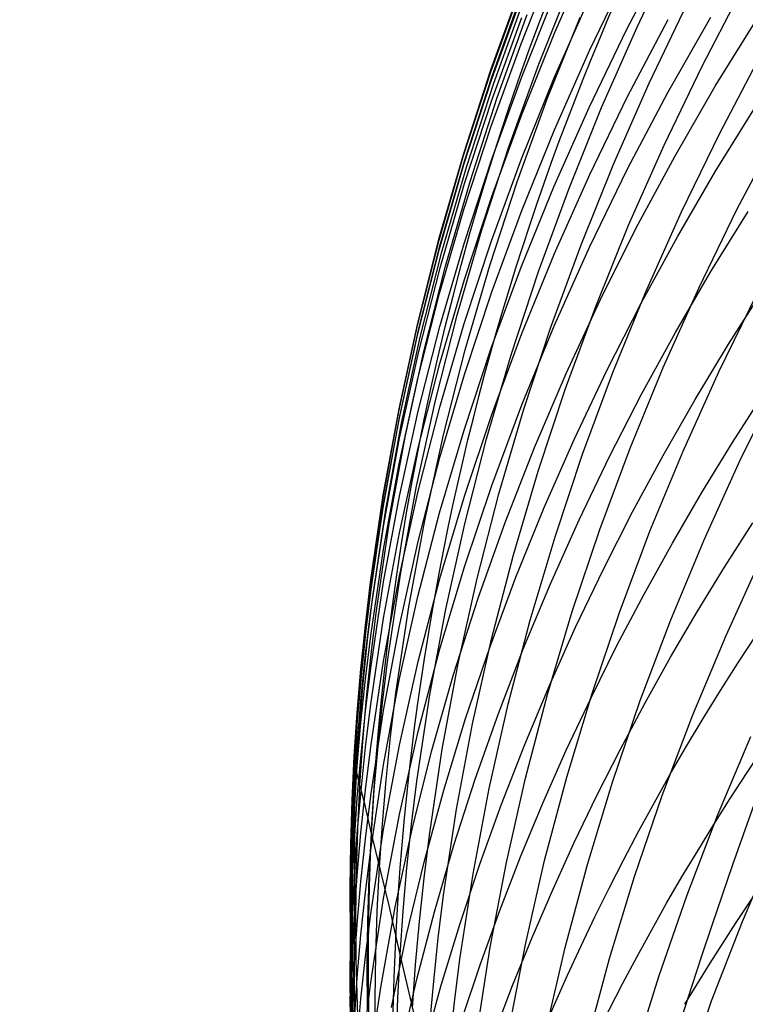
# Model space of a CAD drawing. Extents: x -383 to 1849, y -1185 to -529.
# Tile 592 of 656: x 395.17 to 399.2, y -928.51 to -923.04. Entities that reach past the tile are written whole.
import ezdxf

# ---------------------------------------------------------------- set-up
doc = ezdxf.new("R2010")
doc.units = 0
doc.layers.add('PREDEFINITO', color=7, linetype='CONTINUOUS')

msp = doc.modelspace()

# ---------------------------------------------------------------- linework, layer by layer
at = {"layer": 'PREDEFINITO'}
for p, q in [((398.5971465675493, -923.0832430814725, 560.5097781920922), (398.8081082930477, -922.6418167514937, 560.4600681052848)), ((398.1388254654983, -923.1168329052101, 586.9640521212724), (398.3348993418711, -922.6708296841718, 587.0288335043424)), ((398.5405004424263, -923.0958513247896, 592.691869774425), (398.7642362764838, -922.6677038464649, 592.7813066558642)), ((397.9534759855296, -923.1762656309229, 583.2109193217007), (398.1344636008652, -922.7232503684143, 583.2601089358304)), ((398.3346122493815, -923.2105435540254, 590.756031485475), (398.5448840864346, -922.7736362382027, 590.8381983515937)), ((397.7857702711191, -923.3316053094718, 575.750417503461), (397.9518951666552, -922.8704151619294, 575.7573508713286)), ((397.7860937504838, -923.3202153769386, 577.6091295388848), (397.9521349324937, -922.8597349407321, 577.6270667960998)), ((398.0527852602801, -923.2886805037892, 566.3113100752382), (398.2344071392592, -922.8332840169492, 566.2839291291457)), ((398.9577368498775, -923.300241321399, 556.6425324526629), (399.1826360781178, -922.8676501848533, 556.5789103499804)), ((397.7870570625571, -923.3824513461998, 579.4512148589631), (397.9531797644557, -922.9227429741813, 579.4827939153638)), ((397.7924911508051, -923.3568285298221, 573.9422847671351), (397.9591371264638, -922.8954873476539, 573.9474481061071)), ((397.8020316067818, -923.3945768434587, 572.0479922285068), (397.9686453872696, -922.9331000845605, 572.0454293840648)), ((397.9570076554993, -923.359342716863, 585.0479939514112), (398.1384914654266, -922.9067140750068, 585.1051598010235)), ((398.1378730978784, -923.3655840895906, 588.8258598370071), (398.3338804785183, -922.9209996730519, 588.9000725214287)), ((398.6646801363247, -923.3945854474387, 558.6050648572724), (398.8753879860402, -922.9543326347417, 558.5476267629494)), ((397.7910743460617, -923.4891664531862, 581.2858509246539), (397.9576861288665, -923.0300941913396, 581.327560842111)), ((397.8214842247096, -923.4746820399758, 570.1402287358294), (397.9881162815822, -923.0134561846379, 570.1290612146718)), ((398.0987343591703, -923.482546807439, 564.406284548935), (398.2804934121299, -923.0277598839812, 564.3707506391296)), ((398.5448832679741, -923.4685150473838, 594.5333077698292), (398.7690939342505, -923.0415899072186, 594.631479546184)), ((398.7688099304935, -923.4466692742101, 596.4716166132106), (399.00657699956, -923.0285003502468, 596.5761496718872)), ((399.0312275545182, -923.4118939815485, 598.4304641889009), (399.2683716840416, -923.0281375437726, 598.5340562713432)), ((398.3306922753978, -923.5303379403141, 592.6008129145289), (398.5405004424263, -923.0958513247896, 592.691869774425)), ((398.4004077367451, -923.5306730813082, 560.5605058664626), (398.5971465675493, -923.0832430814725, 560.5097781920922)), ((397.9572939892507, -923.5683294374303, 586.8981847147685), (398.1388254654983, -923.1168329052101, 586.9640521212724)), ((397.787324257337, -923.6343923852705, 583.1608892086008), (397.9534759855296, -923.1762656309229, 583.2109193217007)), ((398.1385740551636, -923.6533503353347, 590.6724617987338), (398.3346122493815, -923.2105435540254, 590.756031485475)), ((399.0556950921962, -923.6730399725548, 554.7423760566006), (399.2813812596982, -923.2420614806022, 554.6713988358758)), ((397.8860082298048, -923.7492072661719, 566.3390986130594), (398.0527852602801, -923.2886805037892, 566.3113100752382)), ((398.7467506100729, -923.7392481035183, 556.7076070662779), (398.9577368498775, -923.300241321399, 556.6425324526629)), ((397.6347831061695, -923.7974763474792, 575.7431456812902), (397.7857702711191, -923.3316053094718, 575.750417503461)), ((397.6351874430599, -923.7853977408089, 577.5907244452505), (397.7860937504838, -923.3202153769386, 577.6091295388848)), ((397.6409919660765, -923.8228394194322, 573.9368531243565), (397.7924911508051, -923.3568285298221, 573.9422847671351)), ((397.7903693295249, -923.8170302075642, 584.989903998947), (397.9570076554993, -923.359342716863, 585.0479939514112)), ((397.9564119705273, -923.8156408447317, 588.7504448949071), (398.1378730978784, -923.3655840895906, 588.8258598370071)), ((397.636070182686, -923.846846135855, 579.4190292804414), (397.7870570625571, -923.3824513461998, 579.4512148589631)), ((397.6505691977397, -923.8607286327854, 572.0504437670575), (397.8020316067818, -923.3945768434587, 572.0479922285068)), ((398.4681926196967, -923.8408224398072, 558.6637056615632), (398.6646801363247, -923.3945854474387, 558.6050648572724)), ((398.8058615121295, -923.8020035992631, 598.3248820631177), (399.0312275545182, -923.4118939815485, 598.4304641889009)), ((397.6700038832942, -923.9405842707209, 570.1514530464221), (397.8214842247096, -923.4746820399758, 570.1402287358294)), ((398.3346051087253, -923.9017247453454, 594.4333919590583), (398.5448832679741, -923.4685150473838, 594.5333077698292)), ((398.5446631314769, -923.8715294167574, 596.3651067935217), (398.7688099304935, -923.4466692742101, 596.4716166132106)), ((397.6396051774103, -923.9529054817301, 581.2434317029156), (397.7910743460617, -923.4891664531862, 581.2858509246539)), ((397.9318182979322, -923.9424546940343, 564.4423968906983), (398.0987343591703, -923.482546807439, 564.406284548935)), ((398.135113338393, -923.9707168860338, 592.5082283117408), (398.3306922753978, -923.5303379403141, 592.6008129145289)), ((398.2181962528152, -923.983650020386, 560.6122014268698), (398.4004077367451, -923.5306730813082, 560.5605058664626)), ((399.0327270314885, -923.8845492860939, 600.2627637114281), (399.2549023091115, -923.526442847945, 600.3669419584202)), ((397.7906093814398, -924.0248633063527, 586.8312957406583), (397.9572939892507, -923.5683294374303, 586.8981847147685)), ((397.6363089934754, -924.0971759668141, 583.1100659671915), (397.787324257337, -923.6343923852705, 583.1608892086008)), ((397.9570733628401, -924.1016042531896, 590.587572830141), (398.1385740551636, -923.6533503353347, 590.6724617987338)), ((398.8439095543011, -924.1104186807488, 554.815000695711), (399.0556950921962, -923.6730399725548, 554.7423760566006)), ((399.1512940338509, -924.097272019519, 552.8533817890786), (399.3769229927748, -923.6679702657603, 552.7750190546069)), ((397.7343791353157, -924.2144044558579, 566.3672677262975), (397.8860082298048, -923.7492072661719, 566.3390986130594)), ((398.5499790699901, -924.1842160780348, 556.7740692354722), (398.7467506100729, -923.7392481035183, 556.7076070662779)), ((397.4992341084, -924.2675684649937, 575.7355401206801), (397.6347831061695, -923.7974763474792, 575.7431456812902)), ((397.4997159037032, -924.2548252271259, 577.5718669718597), (397.6351874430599, -923.7853977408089, 577.5907244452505)), ((398.5925250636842, -924.1980988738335, 598.2174086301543), (398.8058615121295, -923.8020035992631, 598.3248820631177)), ((397.5005195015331, -924.3154716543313, 579.3862662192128), (397.636070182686, -923.846846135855, 579.4190292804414)), ((397.5049434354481, -924.2930597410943, 573.9311565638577), (397.6409919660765, -923.8228394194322, 573.9368531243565)), ((397.5145614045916, -924.3310943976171, 572.0527802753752), (397.6505691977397, -923.8607286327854, 572.0504437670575)), ((397.6388806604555, -924.2793197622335, 584.9309456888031), (397.7903693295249, -923.8170302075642, 584.989903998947)), ((397.7898005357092, -924.2707144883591, 588.6739020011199), (397.9564119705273, -923.8156408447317, 588.7504448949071)), ((398.2862268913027, -924.292587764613, 558.7234915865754), (398.4681926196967, -923.8408224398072, 558.6637056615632)), ((398.1385637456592, -924.3407699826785, 594.3318341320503), (398.3346051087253, -923.9017247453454, 594.4333919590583)), ((398.3344405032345, -924.3026344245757, 596.2567308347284), (398.5446631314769, -923.8715294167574, 596.3651067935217)), ((398.8209146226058, -924.2482153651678, 600.1567250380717), (399.0327270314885, -923.8845492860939, 600.2627637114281)), ((397.5035821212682, -924.4208558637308, 581.2003422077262), (397.6396051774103, -923.9529054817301, 581.2434317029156)), ((397.5339794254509, -924.4107026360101, 570.1627226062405), (397.6700038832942, -923.9405842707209, 570.1514530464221)), ((397.7800483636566, -924.4070239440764, 564.4790528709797), (397.9318182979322, -923.9424546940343, 564.4423968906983)), ((397.9540651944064, -924.4165413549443, 592.4142082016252), (398.135113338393, -923.9707168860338, 592.5082283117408)), ((397.6390761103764, -924.4859785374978, 586.7634496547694), (397.7906093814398, -924.0248633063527, 586.8312957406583)), ((398.05081656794, -924.4417171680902, 560.664815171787), (398.2181962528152, -923.983650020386, 560.6122014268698)), ((397.5007307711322, -924.5641617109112, 583.0584969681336), (397.6363089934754, -924.0971759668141, 583.1100659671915)), ((397.7904140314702, -924.5548529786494, 590.5014481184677), (397.9570733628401, -924.1016042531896, 590.587572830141)), ((398.6463301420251, -924.553746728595, 554.8892010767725), (398.8439095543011, -924.1104186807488, 554.815000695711)), ((398.9395545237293, -924.5329401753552, 552.9335823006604), (399.1512940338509, -924.097272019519, 552.8533817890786)), ((399.0069437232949, -924.4414420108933, 602.0704032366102), (399.2130082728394, -924.1080591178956, 602.1745323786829)), ((398.3677239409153, -924.6346907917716, 556.8418540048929), (398.5499790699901, -924.1842160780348, 556.7740692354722)), ((397.5982010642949, -924.6838122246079, 566.3957903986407), (397.7343791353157, -924.2144044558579, 566.3672677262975)), ((398.3914697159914, -924.5998122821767, 598.1081426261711), (398.5925250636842, -924.1980988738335, 598.2174086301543)), ((397.3794237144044, -924.7414218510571, 575.7276055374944), (397.4992341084, -924.2675684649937, 575.7355401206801)), ((397.3799790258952, -924.7280410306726, 577.5525725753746), (397.4997159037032, -924.2548252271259, 577.5718669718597)), ((397.3846494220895, -924.7670292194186, 573.9251984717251), (397.5049434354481, -924.2930597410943, 573.9311565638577)), ((397.502845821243, -924.745754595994, 584.8711747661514), (397.6388806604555, -924.2793197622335, 584.9309456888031)), ((397.6383422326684, -924.7303495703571, 588.5963054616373), (397.7898005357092, -924.2707144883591, 588.6739020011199)), ((398.1190844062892, -924.7494255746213, 558.784365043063), (398.2862268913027, -924.292587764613, 558.7234915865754)), ((398.6196725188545, -924.6171395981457, 600.0489132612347), (398.8209146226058, -924.2482153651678, 600.1567250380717)), ((397.3807053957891, -924.7878722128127, 579.3529547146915), (397.5005195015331, -924.3154716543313, 579.3862662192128)), ((397.3943114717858, -924.8052130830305, 572.0549980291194), (397.5145614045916, -924.3310943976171, 572.0527802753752)), ((397.957063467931, -924.7852017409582, 594.2287363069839), (398.1385637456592, -924.3407699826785, 594.3318341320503)), ((398.1384459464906, -924.7395379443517, 596.1465993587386), (398.3344405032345, -924.3026344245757, 596.2567308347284)), ((397.6437276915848, -924.8757949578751, 564.516217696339), (397.7800483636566, -924.4070239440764, 564.4790528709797)), ((397.3833086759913, -924.892562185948, 581.1566214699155), (397.5035821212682, -924.4208558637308, 581.2003422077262)), ((397.4137150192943, -924.88457689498, 570.1740258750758), (397.5339794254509, -924.4107026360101, 570.1627226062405)), ((397.7878494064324, -924.8673645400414, 592.3188448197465), (397.9540651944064, -924.4165413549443, 592.4142082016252)), ((397.8985731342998, -924.904417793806, 560.718297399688), (398.05081656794, -924.4417171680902, 560.664815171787)), ((398.8099405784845, -924.7796092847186, 601.9645678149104), (399.0069437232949, -924.4414420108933, 602.0704032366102)), ((397.5029986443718, -924.951219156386, 586.694710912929), (397.6390761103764, -924.4859785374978, 586.7634496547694)), ((397.3808901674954, -925.0348949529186, 583.0062295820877), (397.5007307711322, -924.5641617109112, 583.0584969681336)), ((397.638899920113, -925.0126441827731, 590.4141712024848), (397.7904140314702, -924.5548529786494, 590.5014481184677)), ((398.4632623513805, -925.0025732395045, 554.9649055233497), (398.6463301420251, -924.553746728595, 554.8892010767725)), ((398.7420079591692, -924.974526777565, 553.0155416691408), (398.9395545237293, -924.5329401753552, 552.9335823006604)), ((399.0505999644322, -924.9974440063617, 551.063736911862), (399.2631283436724, -924.5627172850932, 550.9758201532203)), ((399.1051593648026, -924.8440277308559, 603.9307675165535), (399.2982159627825, -924.5410459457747, 604.0318666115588)), ((398.2029469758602, -925.0067763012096, 597.9971827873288), (398.3914697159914, -924.5998122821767, 598.1081426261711)), ((398.4292081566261, -924.9910204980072, 599.9394157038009), (398.6196725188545, -924.6171395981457, 600.0489132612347)), ((398.2002869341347, -925.0902177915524, 556.9108964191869), (398.3677239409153, -924.6346907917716, 556.8418540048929)), ((397.2762767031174, -925.2045883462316, 577.5328567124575), (397.3799790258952, -924.7280410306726, 577.5525725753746)), ((397.4777771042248, -925.1569707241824, 566.4246396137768), (397.5982010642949, -924.6838122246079, 566.3957903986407)), ((397.502340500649, -925.1940906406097, 588.5177295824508), (397.6383422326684, -924.7303495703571, 588.5963054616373)), ((397.2756523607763, -925.2185766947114, 575.7193466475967), (397.3794237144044, -924.7414218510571, 575.7276055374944)), ((397.2769282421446, -925.263592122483, 579.3191238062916), (397.3807053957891, -924.7878722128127, 579.3529547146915)), ((397.2804137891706, -925.2442875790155, 573.9189822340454), (397.3846494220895, -924.7670292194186, 573.9251984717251)), ((397.3825689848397, -925.2158779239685, 584.8106469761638), (397.502845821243, -924.745754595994, 584.8711747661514)), ((397.7904085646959, -925.2345710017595, 594.1242005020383), (397.957063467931, -924.7852017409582, 594.2287363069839)), ((397.9569833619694, -925.1817936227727, 596.0348229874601), (398.1384459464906, -924.7395379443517, 596.1465993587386)), ((397.9670666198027, -925.2108800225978, 558.8462684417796), (398.1190844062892, -924.7494255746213, 558.784365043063)), ((398.6221680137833, -925.1223165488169, 601.8571021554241), (398.8099405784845, -924.7796092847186, 601.9645678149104)), ((397.2901226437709, -925.2826236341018, 572.0570933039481), (397.3943114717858, -924.8052130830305, 572.0549980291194)), ((398.9196820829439, -925.1511041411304, 603.8281206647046), (399.1051593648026, -924.8440277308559, 603.9307675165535)), ((397.2790883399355, -925.3675690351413, 581.112308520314), (397.3833086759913, -924.892562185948, 581.1566214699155)), ((397.3095148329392, -925.3617468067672, 570.1853513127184), (397.4137150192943, -924.88457689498, 570.1740258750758)), ((397.5231594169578, -925.3483081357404, 564.5538565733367), (397.6437276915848, -924.8757949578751, 564.516217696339)), ((397.6367675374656, -925.3227396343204, 592.2222304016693), (397.7878494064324, -924.8673645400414, 592.3188448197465)), ((397.3826814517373, -925.4201291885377, 586.625143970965), (397.5029986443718, -924.951219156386, 586.694710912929)), ((397.7617704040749, -925.3712951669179, 560.7725984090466), (397.8985731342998, -924.904417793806, 560.718297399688)), ((398.0272083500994, -925.418623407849, 597.884627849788), (398.2029469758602, -925.0067763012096, 597.9971827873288)), ((398.2497289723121, -925.3695565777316, 599.8283196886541), (398.4292081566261, -924.9910204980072, 599.9394157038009)), ((398.2950116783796, -925.4564473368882, 555.0420423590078), (398.4632623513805, -925.0025732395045, 554.9649055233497)), ((398.5589578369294, -925.4215838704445, 553.0991809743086), (398.7420079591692, -924.974526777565, 553.0155416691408)), ((398.8522692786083, -925.4380305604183, 551.1535885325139), (399.0505999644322, -924.9974440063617, 551.063736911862)), ((397.2770877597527, -925.5089210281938, 582.9533111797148), (397.3808901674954, -925.0348949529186, 583.0062295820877)), ((397.5028348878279, -925.4745255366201, 590.3258256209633), (397.638899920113, -925.0126441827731, 590.4141712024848)), ((399.1677179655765, -925.4919088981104, 549.2016267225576), (399.3806750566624, -925.0589531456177, 549.1061767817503)), ((398.0479697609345, -925.5503426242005, 556.9811315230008), (398.2002869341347, -925.0902177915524, 556.9108964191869)), ((399.1270957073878, -925.3914890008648, 605.747823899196), (399.3034004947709, -925.117725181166, 605.8452261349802)), ((397.3734103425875, -925.6334201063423, 566.4537883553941), (397.4777771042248, -925.1569707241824, 566.4246396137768)), ((398.4437952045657, -925.4693194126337, 601.7480822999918), (398.6221680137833, -925.1223165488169, 601.8571021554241)), ((398.7419163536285, -925.4620852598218, 603.7239892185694), (398.9196820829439, -925.1511041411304, 603.8281206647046)), ((397.1882204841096, -925.6985731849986, 575.7107681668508), (397.2756523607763, -925.2185766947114, 575.7193466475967)), ((397.1889088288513, -925.684010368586, 577.5127348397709), (397.2762767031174, -925.2045883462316, 577.5328567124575)), ((397.2783543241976, -925.6892329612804, 584.7494180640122), (397.3825689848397, -925.2158779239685, 584.8106469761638)), ((397.3820987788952, -925.661482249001, 588.4382486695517), (397.502340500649, -925.1940906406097, 588.5177295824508)), ((397.7903566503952, -925.6289551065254, 595.9215123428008), (397.9569833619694, -925.1817936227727, 596.0348229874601)), ((397.8304749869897, -925.676495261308, 558.9091441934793), (397.9670666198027, -925.2108800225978, 558.8462684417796)), ((397.1894884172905, -925.7421756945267, 579.2848025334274), (397.2769282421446, -925.263592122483, 579.3191238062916)), ((397.1925403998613, -925.7243745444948, 573.9125112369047), (397.2804137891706, -925.2442875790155, 573.9189822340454)), ((397.2022981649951, -925.7628649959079, 572.0590623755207), (397.2901226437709, -925.2826236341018, 572.0570933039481)), ((397.638903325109, -925.6884287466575, 594.0183287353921), (397.7904085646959, -925.2345710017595, 594.1242005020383)), ((397.5011211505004, -925.7822198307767, 592.1244571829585), (397.6367675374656, -925.3227396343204, 592.2222304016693)), ((397.1912246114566, -925.8454209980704, 581.067442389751), (397.2790883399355, -925.3675690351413, 581.112308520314)), ((397.2216830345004, -925.8417521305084, 570.196687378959), (397.3095148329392, -925.3617468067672, 570.1853513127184)), ((397.4186466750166, -925.8241038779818, 564.5919347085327), (397.5231594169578, -925.3483081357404, 564.5538565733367)), ((397.6407128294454, -925.8418925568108, 560.827668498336), (397.7617704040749, -925.3712951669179, 560.7725984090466)), ((398.0814424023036, -925.7524463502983, 599.715712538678), (398.2497289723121, -925.3695565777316, 599.8283196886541)), ((398.9570670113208, -925.6686433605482, 605.649064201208), (399.1270957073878, -925.3914890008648, 605.747823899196)), ((397.278429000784, -925.892252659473, 586.5548132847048), (397.3826814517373, -925.4201291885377, 586.625143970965)), ((397.8645053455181, -925.8349860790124, 597.7705765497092), (398.0272083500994, -925.418623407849, 597.884627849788)), ((398.3907076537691, -925.8736634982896, 553.1844212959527), (398.5589578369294, -925.4215838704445, 553.0991809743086)), ((398.6684417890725, -925.8840256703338, 551.245287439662), (398.8522692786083, -925.4380305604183, 551.1535885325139)), ((397.3825227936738, -925.9400447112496, 590.2364949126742), (397.5028348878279, -925.4745255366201, 590.3258256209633)), ((398.1418836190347, -925.9149181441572, 555.1205399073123), (398.2950116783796, -925.4564473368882, 555.0420423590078)), ((398.2749913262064, -925.8203734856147, 601.6375842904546), (398.4437952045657, -925.4693194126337, 601.7480822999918)), ((398.5719944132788, -925.7767811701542, 603.6184363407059), (398.7419163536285, -925.4620852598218, 603.7239892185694)), ((398.9689493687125, -925.9306830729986, 549.2991920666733), (399.1677179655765, -925.4919088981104, 549.2016267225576)), ((397.1896241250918, -925.9857852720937, 582.8997891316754), (397.2770877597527, -925.5089210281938, 582.9533111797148)), ((397.9110741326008, -926.0146108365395, 557.0524943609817), (398.0479697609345, -925.5503426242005, 556.9811315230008)), ((397.2779205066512, -926.1320689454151, 588.3579370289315), (397.3820987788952, -925.661482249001, 588.4382486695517)), ((397.2854038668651, -926.1127005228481, 566.4832096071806), (397.3734103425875, -925.6334201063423, 566.4537883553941)), ((397.6388697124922, -926.0805760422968, 595.8067780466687), (397.7903566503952, -925.6289551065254, 595.9215123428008)), ((397.1174285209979, -926.1809515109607, 575.7018748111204), (397.1882204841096, -925.6985731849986, 575.7107681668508)), ((397.1181752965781, -926.1658502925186, 577.4922224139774), (397.1889088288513, -925.684010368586, 577.5127348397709)), ((397.1905060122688, -926.1653629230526, 584.6875437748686), (397.2783543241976, -925.6892329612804, 584.7494180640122)), ((397.5028520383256, -926.1463259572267, 593.9112230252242), (397.638903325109, -925.6884287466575, 594.0183287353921)), ((397.7096109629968, -926.1458154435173, 558.9729347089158), (397.8304749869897, -925.676495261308, 558.9091441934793)), ((398.7934140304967, -925.9490454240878, 605.5489977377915), (398.9570670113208, -925.6686433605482, 605.649064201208)), ((397.1186862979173, -926.2231672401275, 579.2500199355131), (397.1894884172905, -925.7421756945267, 579.2848025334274)), ((397.1213331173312, -926.206829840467, 573.9057888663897), (397.1925403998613, -925.7243745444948, 573.9125112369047)), ((397.1311412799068, -926.2454761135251, 572.0609015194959), (397.2022981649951, -925.7628649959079, 572.0590623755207)), ((397.9245558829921, -926.1393883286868, 599.6016815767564), (398.0814424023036, -925.7524463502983, 599.715712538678)), ((398.4100484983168, -926.0950019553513, 603.5115251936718), (398.5719944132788, -925.7767811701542, 603.6184363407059)), ((397.3304926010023, -926.3027225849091, 564.6304173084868), (397.4186466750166, -925.8241038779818, 564.5919347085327)), ((397.3812118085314, -926.2453583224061, 592.0256173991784), (397.5011211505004, -925.7822198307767, 592.1244571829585)), ((398.1159255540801, -926.1752343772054, 601.5256841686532), (398.2749913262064, -925.8203734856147, 601.6375842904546)), ((397.1200209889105, -926.3256626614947, 581.0220621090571), (397.1912246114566, -925.8454209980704, 581.067442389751)), ((397.1505237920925, -926.3241326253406, 570.2080225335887), (397.2216830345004, -925.8417521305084, 570.196687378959)), ((397.5357048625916, -926.3157532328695, 560.8834579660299), (397.6407128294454, -925.8418925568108, 560.827668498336)), ((397.7150894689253, -926.2554967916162, 597.6551276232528), (397.8645053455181, -925.8349860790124, 597.7705765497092)), ((398.2375609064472, -926.3303177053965, 553.2711837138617), (398.3907076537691, -925.8736634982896, 553.1844212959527)), ((398.499422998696, -926.3349780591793, 551.338746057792), (398.6684417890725, -925.8840256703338, 551.245287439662)), ((399.0823243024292, -926.0833364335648, 607.5135740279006), (399.2395702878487, -925.8373002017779, 607.6066693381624)), ((397.1905457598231, -926.3671335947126, 586.4837833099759), (397.278429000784, -925.892252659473, 586.5548132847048)), ((397.27826749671, -926.4087493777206, 590.1462626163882), (397.3825227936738, -925.9400447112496, 590.2364949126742)), ((398.004183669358, -926.3775347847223, 555.200326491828), (398.1418836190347, -925.9149181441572, 555.1205399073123)), ((398.7846752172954, -926.3748259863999, 549.398777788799), (398.9689493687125, -925.9306830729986, 549.2991920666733)), ((397.1187998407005, -926.4650330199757, 582.8457108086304), (397.1896241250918, -925.9857852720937, 582.8997891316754)), ((398.6362363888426, -926.2325523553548, 605.4476752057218), (398.7934140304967, -925.9490454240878, 605.5489977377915)), ((397.7899017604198, -926.4825679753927, 557.124919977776), (397.9110741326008, -926.0146108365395, 557.0524943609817)), ((399.091396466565, -926.4618853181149, 547.455402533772), (399.2902822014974, -926.0253649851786, 547.3502371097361)), ((397.5028264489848, -926.5362100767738, 595.6907307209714), (397.6388697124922, -926.0805760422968, 595.8067780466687)), ((398.2562108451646, -926.4165576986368, 603.4033189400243), (398.4100484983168, -926.0950019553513, 603.5115251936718)), ((398.9302028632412, -926.3320773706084, 607.4193319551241), (399.0823243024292, -926.0833364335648, 607.5135740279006)), ((397.1901091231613, -926.605395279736, 588.2768689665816), (397.2779205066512, -926.1320689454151, 588.3579370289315)), ((397.2140607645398, -926.5943521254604, 566.5128763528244), (397.2854038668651, -926.1127005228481, 566.4832096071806)), ((397.3825589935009, -926.6078136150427, 593.8029853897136), (397.5028520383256, -926.1463259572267, 593.9112230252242)), ((397.6047760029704, -926.6183847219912, 559.0375823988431), (397.7096109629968, -926.1458154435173, 558.9729347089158)), ((397.7792768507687, -926.5300810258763, 599.4863141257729), (397.9245558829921, -926.1393883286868, 599.6016815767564)), ((397.0883663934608, -926.4228901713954, 575.6973115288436), (397.1174285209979, -926.1809515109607, 575.7018748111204)), ((397.0891401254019, -926.4075342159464, 577.4818245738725), (397.1181752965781, -926.1658502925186, 577.4922224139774)), ((397.0920742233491, -926.4488017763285, 573.9023344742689), (397.1213331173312, -926.206829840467, 573.9057888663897)), ((397.1193282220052, -926.6438110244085, 584.6250798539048), (397.1905060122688, -926.1653629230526, 584.6875437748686)), ((397.9667670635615, -926.5336576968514, 601.4124579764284), (398.1159255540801, -926.1752343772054, 601.5256841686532)), ((397.089618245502, -926.4644236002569, 579.2324647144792), (397.1186862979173, -926.2231672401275, 579.2500199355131)), ((397.1019079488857, -926.4875262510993, 572.0617712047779), (397.1311412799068, -926.2454761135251, 572.0609015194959)), ((397.2773410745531, -926.7117083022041, 591.9258032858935), (397.3812118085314, -926.2453583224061, 592.0256173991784)), ((397.5792122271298, -926.6797880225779, 597.5383798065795), (397.7150894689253, -926.2554967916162, 597.6551276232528)), ((398.4856337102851, -926.5190213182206, 605.3451473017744), (398.6362363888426, -926.2325523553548, 605.4476752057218)), ((397.121291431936, -926.5660697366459, 570.2136861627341), (397.1505237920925, -926.3241326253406, 570.2080225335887)), ((397.2590003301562, -926.7837046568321, 564.6692695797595), (397.3304926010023, -926.3027225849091, 564.6304173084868)), ((397.4470509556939, -926.7924204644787, 560.9399171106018), (397.5357048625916, -926.3157532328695, 560.8834579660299)), ((397.0907615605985, -926.5665373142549, 580.9991913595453), (397.1200209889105, -926.3256626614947, 581.0220621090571)), ((397.1193361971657, -926.8443160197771, 586.4121185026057), (397.1905457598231, -926.3671335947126, 586.4837833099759)), ((397.8822173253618, -926.8438463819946, 555.2813304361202), (398.004183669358, -926.3775347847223, 555.200326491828)), ((398.0998210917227, -926.7910985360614, 553.3593893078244), (398.2375609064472, -926.3303177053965, 553.2711837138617)), ((398.3455184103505, -926.7904364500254, 551.4338768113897), (398.499422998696, -926.3349780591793, 551.338746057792)), ((398.6152014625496, -926.8238879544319, 549.5002888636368), (398.7846752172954, -926.3748259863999, 549.398777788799)), ((398.7832790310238, -926.5834190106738, 607.323982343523), (398.9302028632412, -926.3320773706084, 607.4193319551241)), ((397.063576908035, -926.6652518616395, 575.6926712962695), (397.0883663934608, -926.4228901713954, 575.6973115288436)), ((397.0643759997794, -926.6496513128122, 577.4713348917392), (397.0891401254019, -926.4075342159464, 577.4818245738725)), ((397.1903728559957, -926.8801872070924, 590.0552122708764), (397.27826749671, -926.4087493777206, 590.1462626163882)), ((398.1106136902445, -926.7412584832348, 603.2938807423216), (398.2562108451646, -926.4165576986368, 603.4033189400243)), ((397.0648222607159, -926.7061110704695, 579.2148050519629), (397.089618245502, -926.4644236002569, 579.2324647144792)), ((397.0670958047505, -926.6911931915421, 573.8988185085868), (397.0920742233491, -926.4488017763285, 573.9023344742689)), ((397.0769552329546, -926.7299959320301, 572.0626070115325), (397.1019079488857, -926.4875262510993, 572.0617712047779)), ((397.089721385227, -926.7054086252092, 582.8184778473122), (397.1187998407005, -926.4650330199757, 582.8457108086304)), ((397.6847543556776, -926.9537595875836, 557.1983434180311), (397.7899017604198, -926.4825679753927, 557.124919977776)), ((398.9069815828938, -926.9037334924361, 547.5627615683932), (399.091396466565, -926.4618853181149, 547.455402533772)), ((397.3825307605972, -926.9954108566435, 595.5734809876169), (397.5028264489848, -926.5362100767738, 595.6907307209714)), ((397.6458127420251, -926.9242229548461, 599.3696975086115), (397.7792768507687, -926.5300810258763, 599.4863141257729)), ((397.827685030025, -926.8953990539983, 601.2979817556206), (397.9667670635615, -926.5336576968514, 601.4124579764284)), ((398.3417056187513, -926.8083094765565, 605.2414647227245), (398.4856337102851, -926.5190213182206, 605.3451473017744)), ((397.0657809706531, -926.8078386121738, 580.976206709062), (397.0907615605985, -926.5665373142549, 580.9991913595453)), ((397.0963412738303, -926.8084280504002, 570.2193452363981), (397.121291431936, -926.5660697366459, 570.2136861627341)), ((397.1847326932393, -926.8359234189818, 566.5277933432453), (397.2140607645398, -926.5943521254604, 566.5128763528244)), ((398.6416258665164, -926.8372573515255, 607.2275644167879), (398.7832790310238, -926.5834190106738, 607.323982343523)), ((397.0439204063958, -926.8921444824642, 577.4607552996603), (397.0643759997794, -926.6496513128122, 577.4713348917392)), ((397.0900858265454, -926.8837616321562, 584.5936442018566), (397.1193282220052, -926.6438110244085, 584.6250798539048)), ((397.1189680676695, -927.0810058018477, 588.1951187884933), (397.1901091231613, -926.605395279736, 588.2768689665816)), ((397.27832847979, -927.0724427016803, 593.6937178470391), (397.3825589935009, -926.6078136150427, 593.8029853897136)), ((397.5162715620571, -927.0937472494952, 559.103029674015), (397.6047760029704, -926.6183847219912, 559.0375823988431)), ((397.0430976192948, -926.9079791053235, 575.6879547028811), (397.063576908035, -926.6652518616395, 575.6926712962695)), ((397.0443358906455, -926.9481726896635, 579.1970445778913), (397.0648222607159, -926.7061110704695, 579.2148050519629)), ((397.0464358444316, -926.9339465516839, 573.8952413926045), (397.0670958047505, -926.6911931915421, 573.8988185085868)), ((397.0649154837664, -926.946209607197, 582.7911235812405), (397.089721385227, -926.7054086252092, 582.8184778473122)), ((397.4571251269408, -927.1074922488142, 597.4204318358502), (397.5792122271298, -926.6797880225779, 597.5383798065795)), ((397.0563210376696, -926.9728275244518, 572.0634084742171), (397.0769552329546, -926.7299959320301, 572.0626070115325)), ((397.18981051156, -927.1808229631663, 591.8251070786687), (397.2773410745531, -926.7117083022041, 591.9258032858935)), ((397.9733892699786, -927.0689143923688, 603.1832737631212), (398.1106136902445, -926.7412584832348, 603.2938807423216)), ((397.0451171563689, -927.0495096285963, 580.953113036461), (397.0657809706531, -926.8078386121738, 580.976206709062)), ((397.0757113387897, -927.0511500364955, 570.2249983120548), (397.0963412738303, -926.8084280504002, 570.2193452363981)), ((397.229597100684, -927.0249383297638, 564.6888234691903), (397.2590003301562, -926.7837046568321, 564.6692695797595)), ((397.3750555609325, -927.2714375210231, 560.9969962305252), (397.4470509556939, -926.7924204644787, 560.9399171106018)), ((397.9777917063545, -927.2555580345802, 553.4489591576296), (398.0998210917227, -926.7910985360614, 553.3593893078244)), ((398.204551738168, -927.1002739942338, 605.1366781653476), (398.3417056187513, -926.8083094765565, 605.2414647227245)), ((398.2070335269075, -927.2499495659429, 551.5305921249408), (398.3455184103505, -926.7904364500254, 551.4338768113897)), ((397.0900791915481, -927.0836277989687, 586.3760681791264), (397.1193361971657, -926.8443160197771, 586.4121185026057)), ((397.1596841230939, -927.07791506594, 566.5427615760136), (397.1847326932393, -926.8359234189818, 566.5277933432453)), ((397.7762900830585, -927.313402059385, 555.363480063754), (397.8822173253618, -926.8438463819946, 555.2813304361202)), ((398.4608340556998, -927.2774192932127, 549.6036302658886), (398.6152014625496, -926.8238879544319, 549.5002888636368)), ((398.5053164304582, -927.0934883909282, 607.1301173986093), (398.6416258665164, -926.8372573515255, 607.2275644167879)), ((397.0269660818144, -927.1510144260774, 575.6831623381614), (397.0430976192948, -926.9079791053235, 575.6879547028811)), ((397.0278108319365, -927.13495662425, 577.4500877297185), (397.0439204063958, -926.8921444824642, 577.4607552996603)), ((397.065125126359, -927.1241204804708, 584.562082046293), (397.0900858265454, -926.8837616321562, 584.5936442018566)), ((397.1191427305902, -927.3539058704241, 589.96342741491), (397.1903728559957, -926.8801872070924, 590.0552122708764)), ((397.5243709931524, -927.3215126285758, 599.2519190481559), (397.6458127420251, -926.9242229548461, 599.3696975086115)), ((397.6988486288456, -927.2602140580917, 601.1823315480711), (397.827685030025, -926.8953990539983, 601.2979817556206)), ((398.7373424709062, -927.3504639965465, 547.6722125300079), (398.9069815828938, -926.9037334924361, 547.5627615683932)), ((397.0281966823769, -927.1905514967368, 579.1791869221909), (397.0443358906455, -926.9481726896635, 579.1970445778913)), ((397.0301323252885, -927.1770043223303, 573.8916035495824), (397.0464358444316, -926.9339465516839, 573.8952413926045)), ((397.0400432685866, -927.2159633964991, 572.064175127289), (397.0563210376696, -926.9728275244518, 572.0634084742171)), ((397.044419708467, -927.1873791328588, 582.7636539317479), (397.0649154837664, -926.946209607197, 582.7911235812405)), ((397.5959336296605, -927.4277312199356, 557.2726997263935), (397.6847543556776, -926.9537595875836, 557.1983434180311)), ((397.2044729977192, -927.2665904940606, 564.7084567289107), (397.229597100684, -927.0249383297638, 564.6888234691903)), ((397.2782865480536, -927.4577320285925, 595.4551394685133), (397.3825307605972, -926.9954108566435, 595.5734809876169)), ((399.0437694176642, -927.4631565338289, 545.7382936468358), (399.2291060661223, -927.0233169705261, 545.6231204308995)), ((397.0288080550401, -927.2914934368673, 580.9299152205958), (397.0451171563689, -927.0495096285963, 580.953113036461)), ((397.0594396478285, -927.2941781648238, 570.2306439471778), (397.0757113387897, -927.0511500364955, 570.2249983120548)), ((397.065104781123, -927.3233439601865, 586.339883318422), (397.0900791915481, -927.0836277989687, 586.3760681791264)), ((397.0897437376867, -927.319525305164, 588.1540111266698), (397.1189680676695, -927.0810058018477, 588.1951187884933)), ((397.1389529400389, -927.3202695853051, 566.5577776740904), (397.1596841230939, -927.07791506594, 566.5427615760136)), ((397.1904647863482, -927.5397641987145, 593.5835224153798), (397.27832847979, -927.0724427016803, 593.6937178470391)), ((397.8446698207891, -927.3993355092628, 603.0715611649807), (397.9733892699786, -927.0689143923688, 603.1832737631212)), ((397.0160733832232, -927.3780298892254, 577.4393343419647), (397.0278108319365, -927.13495662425, 577.4500877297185)), ((397.0269660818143, -927.1510144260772, 575.6831623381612), (397.0278108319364, -927.13495662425, 577.4500877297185)), ((397.0278108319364, -927.13495662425, 577.4500877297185), (397.0280538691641, -927.1542435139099, 578.3170274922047)), ((397.044484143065, -927.3648304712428, 584.5304003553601), (397.065125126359, -927.1241204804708, 584.562082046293)), ((397.3490796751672, -927.5382419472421, 597.3013824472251), (397.4571251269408, -927.1074922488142, 597.4204318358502)), ((397.4443990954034, -927.5714471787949, 559.1692189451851), (397.5162715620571, -927.0937472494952, 559.103029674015)), ((398.0742716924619, -927.3947720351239, 605.0308383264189), (398.204551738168, -927.1002739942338, 605.1366781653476)), ((398.3744237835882, -927.3520081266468, 607.0316805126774), (398.5053164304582, -927.0934883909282, 607.1301173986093)), ((397.0152084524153, -927.3942997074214, 575.6782949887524), (397.0269660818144, -927.1510144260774, 575.6831623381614)), ((397.0164307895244, -927.4331897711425, 579.1612359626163), (397.0281966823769, -927.1905514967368, 579.1791869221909)), ((397.0182117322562, -927.4203083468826, 573.8879055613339), (397.0301323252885, -927.1770043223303, 573.8916035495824)), ((397.0400432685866, -927.2159633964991, 572.0641751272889), (397.0269660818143, -927.1510144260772, 575.6831623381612)), ((397.0280538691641, -927.1542435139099, 578.3170274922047), (397.0288080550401, -927.291493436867, 580.9299152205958)), ((397.0282716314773, -927.4288603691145, 582.7360748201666), (397.044419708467, -927.1873791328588, 582.7636539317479)), ((397.1189216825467, -927.652255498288, 591.7236210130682), (397.18981051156, -927.1808229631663, 591.8251070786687)), ((397.02814834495, -927.4593453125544, 572.0649065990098), (397.0400432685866, -927.2159633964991, 572.064175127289)), ((397.0594396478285, -927.2941781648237, 570.2306439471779), (397.0400432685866, -927.2159633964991, 572.0641751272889)), ((398.0842738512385, -927.7130661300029, 551.6288044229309), (398.2070335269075, -927.2499495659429, 551.5305921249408)), ((397.0168801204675, -927.5337323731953, 580.906618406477), (397.0288080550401, -927.2914934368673, 580.9299152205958)), ((397.0288080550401, -927.291493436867, 580.9299152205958), (397.0282716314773, -927.4288603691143, 582.7360748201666)), ((397.0475526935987, -927.5374542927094, 570.2362807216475), (397.0594396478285, -927.2941781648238, 570.2306439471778)), ((397.0871228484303, -927.3985718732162, 568.3993815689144), (397.0594396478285, -927.2941781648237, 570.2306439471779)), ((397.183665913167, -927.5086036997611, 564.7281650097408), (397.2044729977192, -927.2665904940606, 564.7084567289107)), ((397.3453999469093, -927.511684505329, 561.0257527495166), (397.3750555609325, -927.2714375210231, 560.9969962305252)), ((397.5804270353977, -927.6278583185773, 601.0655833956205), (397.6988486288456, -927.2602140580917, 601.1823315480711)), ((397.8717762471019, -927.7232482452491, 553.5398143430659), (397.9777917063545, -927.2555580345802, 553.4489591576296)), ((398.3218789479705, -927.7349703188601, 549.7087069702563), (398.4608340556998, -927.2774192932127, 549.6036302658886)), ((397.0444510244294, -927.5634075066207, 586.3035719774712), (397.065104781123, -927.3233439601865, 586.339883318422)), ((397.06480077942, -927.5584450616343, 588.1127608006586), (397.0897437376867, -927.319525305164, 588.1540111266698)), ((397.0898718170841, -927.591479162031, 589.9172856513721), (397.1191427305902, -927.3539058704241, 589.96342741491)), ((397.1225770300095, -927.5629294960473, 566.5728382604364), (397.1389529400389, -927.3202695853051, 566.5577776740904)), ((397.4151590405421, -927.7216485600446, 599.1330660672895), (397.5243709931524, -927.3215126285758, 599.2519190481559)), ((397.6867074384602, -927.7857509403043, 555.4467036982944), (397.7762900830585, -927.313402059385, 555.363480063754)), ((398.2490209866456, -927.612712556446, 606.9322929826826), (398.3744237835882, -927.3520081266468, 607.0316805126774)), ((398.5827840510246, -927.8016313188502, 547.7836537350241), (398.7373424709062, -927.3504639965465, 547.6722125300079)), ((397.0078052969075, -927.6377742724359, 575.6733542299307), (397.0152084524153, -927.3942997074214, 575.6782949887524)), ((397.008688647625, -927.6213034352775, 577.4284982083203), (397.0160733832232, -927.3780298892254, 577.4393343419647)), ((397.0282008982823, -927.605834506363, 584.4986060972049), (397.044484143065, -927.3648304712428, 584.5304003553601)), ((397.1225770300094, -927.5629294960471, 566.5728382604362), (397.0871228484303, -927.3985718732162, 568.3993815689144)), ((397.7245875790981, -927.7323319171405, 602.9588061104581), (397.8446698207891, -927.3993355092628, 603.0715611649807)), ((397.9509651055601, -927.6916607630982, 604.9239959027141), (398.0742716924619, -927.3947720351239, 605.0308383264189)), ((397.0090187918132, -927.676026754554, 579.1431965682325), (397.0164307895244, -927.4331897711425, 579.1612359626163)), ((397.0106545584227, -927.6637979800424, 573.884148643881), (397.0182117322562, -927.4203083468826, 573.8879055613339)), ((397.016497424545, -927.6705957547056, 582.7083924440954), (397.0282716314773, -927.4288603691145, 582.7360748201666)), ((397.0206167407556, -927.7029126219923, 572.0656028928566), (397.02814834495, -927.4593453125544, 572.0649065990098)), ((397.0282716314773, -927.4288603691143, 582.7360748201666), (397.0281559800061, -927.8037614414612, 586.2671422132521)), ((397.1903977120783, -927.9227272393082, 595.3358167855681), (397.2782865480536, -927.4577320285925, 595.4551394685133)), ((397.5237412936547, -927.9040284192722, 557.3479239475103), (397.5959336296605, -927.4277312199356, 557.2726997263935)), ((398.8732052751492, -927.9078349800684, 545.8557209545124), (399.0437694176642, -927.4631565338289, 545.7382936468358)), ((397.1672137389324, -927.7509204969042, 564.7479439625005), (397.183665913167, -927.5086036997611, 564.7281650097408)), ((397.3200231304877, -927.7523476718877, 561.0546456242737), (397.3453999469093, -927.511684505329, 561.0257527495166)), ((397.0093138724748, -927.7761658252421, 580.8832288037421), (397.0168801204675, -927.5337323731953, 580.906618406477)), ((397.0281559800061, -927.8037614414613, 586.2671422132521), (397.0444510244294, -927.5634075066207, 586.3035719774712)), ((397.0400308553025, -927.7809178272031, 570.2419073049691), (397.0475526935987, -927.5374542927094, 570.2362807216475)), ((397.044177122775, -927.7977081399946, 588.0713770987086), (397.06480077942, -927.5584450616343, 588.1127608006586)), ((397.1105828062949, -927.8058367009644, 566.5879398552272), (397.1225770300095, -927.5629294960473, 566.5728382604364)), ((397.1192722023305, -928.0093290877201, 593.4725011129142), (397.1904647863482, -927.5397641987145, 593.5835224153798)), ((397.2208110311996, -927.9627217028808, 562.9260185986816), (397.1225770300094, -927.5629294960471, 566.5728382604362)), ((397.2553273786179, -927.9716695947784, 597.1813303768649), (397.3490796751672, -927.5382419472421, 597.3013824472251)), ((397.4147940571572, -927.8110312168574, 559.2025738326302), (397.4443990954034, -927.5714471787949, 559.1692189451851)), ((397.0056258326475, -927.8647156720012, 577.4175826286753), (397.008688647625, -927.6213034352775, 577.4284982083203)), ((397.0163018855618, -927.8470748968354, 584.46670650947), (397.0282008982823, -927.605834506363, 584.4986060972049)), ((397.0648809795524, -927.829453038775, 589.8709915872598), (397.0898718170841, -927.591479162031, 589.9172856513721)), ((397.4725894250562, -927.9980874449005, 600.9478133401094), (397.5804270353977, -927.6278583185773, 601.0655833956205)), ((398.1291811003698, -927.8754976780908, 606.8319940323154), (398.2490209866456, -927.612712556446, 606.9322929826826)), ((399.1816728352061, -928.0509242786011, 543.9216485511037), (399.3670016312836, -927.6139633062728, 543.7988936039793)), ((397.0047257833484, -927.8813768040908, 575.6683418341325), (397.0078052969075, -927.6377742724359, 575.6733542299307)), ((397.0059298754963, -927.9190009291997, 579.1250738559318), (397.0090187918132, -927.676026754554, 579.1431965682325)), ((397.0074297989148, -927.9074119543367, 573.8803341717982), (397.0106545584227, -927.6637979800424, 573.884148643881)), ((397.0090776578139, -927.9125248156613, 582.6806141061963), (397.016497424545, -927.6705957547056, 582.7083924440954)), ((397.0898121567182, -927.8887013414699, 591.6726106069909), (397.1189216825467, -927.652255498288, 591.7236210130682)), ((397.0174174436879, -927.9466040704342, 572.0662641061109), (397.0206167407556, -927.7029126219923, 572.0656028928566)), ((397.3183843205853, -928.1243292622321, 599.0132258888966), (397.4151590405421, -927.7216485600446, 599.1330660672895)), ((397.6132747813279, -928.0677136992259, 602.8450717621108), (397.7245875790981, -927.7323319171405, 602.9588061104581)), ((397.7820782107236, -928.1937212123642, 553.6318759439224), (397.8717762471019, -927.7232482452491, 553.5398143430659)), ((397.8347316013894, -927.990797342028, 604.8162015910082), (397.9509651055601, -927.6916607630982, 604.9239959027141)), ((397.9775448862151, -928.179334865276, 551.728426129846), (398.0842738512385, -927.7130661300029, 551.6288044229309)), ((398.1986420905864, -928.1960913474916, 549.8154239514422), (398.3218789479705, -927.7349703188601, 549.7087069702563)), ((397.0060783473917, -928.0187324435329, 580.8597528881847), (397.0093138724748, -927.7761658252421, 580.8832288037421)), ((397.0279106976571, -928.0372576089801, 588.0298693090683), (397.044177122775, -927.7977081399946, 588.0713770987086)), ((397.0368429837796, -928.0245075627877, 570.2475223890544), (397.0400308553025, -927.7809178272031, 570.2419073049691)), ((397.1551428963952, -927.993482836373, 564.7677890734), (397.1672137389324, -927.7509204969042, 564.7479439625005)), ((397.2989631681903, -927.9933699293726, 561.0836686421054), (397.3200231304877, -927.7523476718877, 561.0546456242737)), ((397.6137748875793, -928.2604421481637, 555.5309296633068), (397.6867074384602, -927.7857509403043, 555.4467036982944)), ((397.0087674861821, -928.0884915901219, 584.434709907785), (397.0163018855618, -927.8470748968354, 584.46670650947)), ((397.0162461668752, -928.0443481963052, 586.2306023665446), (397.0281559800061, -927.8037614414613, 586.2671422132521)), ((397.0281559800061, -927.8037614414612, 586.2671422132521), (397.0279106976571, -928.03725760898, 588.0298693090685)), ((397.0442082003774, -928.0677709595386, 589.8245556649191), (397.0648809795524, -927.829453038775, 589.8709915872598)), ((397.1029507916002, -928.0489306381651, 566.6030785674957), (397.1105828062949, -927.8058367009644, 566.5879398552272)), ((397.3894600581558, -928.0510286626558, 559.2360926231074), (397.4147940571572, -927.8110312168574, 559.2025738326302)), ((398.4436112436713, -928.2567899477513, 547.8969834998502), (398.5827840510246, -927.8016313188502, 547.7836537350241)), ((399.1469480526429, -928.0576430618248, 612.8540079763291), (399.2956257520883, -927.8343701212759, 612.9539793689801)), ((397.0059390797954, -928.1250459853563, 575.6632595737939), (397.0047257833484, -927.8813768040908, 575.6683418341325)), ((397.0068541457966, -928.1082050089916, 577.4065909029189), (397.0056258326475, -927.8647156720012, 577.4175826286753)), ((397.0085064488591, -928.1510890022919, 573.8764635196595), (397.0074297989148, -927.9074119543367, 573.8803341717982)), ((397.0649761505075, -928.1255591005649, 591.6214373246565), (397.0898121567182, -927.8887013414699, 591.6726106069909)), ((397.4939750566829, -928.142907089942, 557.3858412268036), (397.5237412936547, -927.9040284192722, 557.3479239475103)), ((398.0149771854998, -928.1402594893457, 606.7308228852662), (398.1291811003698, -927.8754976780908, 606.8319940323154)), ((398.7177211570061, -928.356908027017, 545.9752931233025), (398.8732052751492, -927.9078349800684, 545.8557209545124)), ((397.0071332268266, -928.1620507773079, 579.1068729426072), (397.0059298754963, -927.9190009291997, 579.1250738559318)), ((397.0059815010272, -928.1545863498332, 582.6527473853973), (397.0090776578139, -927.9125248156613, 582.6806141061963)), ((397.0185194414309, -928.1903584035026, 572.0668903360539), (397.0174174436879, -927.9466040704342, 572.0662641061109)), ((397.1191681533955, -928.3899501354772, 595.2156235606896), (397.1903977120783, -927.9227272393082, 595.3358167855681)), ((397.2822581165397, -928.2346941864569, 561.1128155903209), (397.2208110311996, -927.9627217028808, 562.9260185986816)), ((397.0071425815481, -928.2613708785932, 580.8361971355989), (397.0060783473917, -928.0187324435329, 580.8597528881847)), ((397.0900226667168, -928.2448124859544, 593.4167126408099), (397.1192722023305, -928.0093290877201, 593.4725011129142)), ((397.1474339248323, -928.2362302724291, 564.7876951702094), (397.1551428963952, -927.993482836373, 564.7677890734)), ((397.176119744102, -928.4074076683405, 597.0603743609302), (397.2553273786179, -927.9716695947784, 597.1813303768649)), ((397.2822581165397, -928.2346941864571, 561.1128155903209), (397.2989631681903, -927.9933699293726, 561.0836686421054)), ((397.3755049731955, -928.3706570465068, 600.8290974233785), (397.4725894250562, -927.9980874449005, 600.9478133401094)), ((397.7256708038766, -928.2920389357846, 604.7075060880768), (397.8347316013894, -927.990797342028, 604.8162015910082)), ((397.0087019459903, -928.2851079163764, 586.1939619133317), (397.0162461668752, -928.0443481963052, 586.2306023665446)), ((397.0160279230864, -928.2770360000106, 587.9882470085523), (397.0279106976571, -928.0372576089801, 588.0298693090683)), ((397.0279106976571, -928.03725760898, 588.0298693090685), (397.0278914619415, -928.306376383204, 589.7779883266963)), ((397.0278914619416, -928.3063763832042, 589.7779883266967), (397.0442082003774, -928.0677709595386, 589.8245556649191)), ((397.0379579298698, -928.2681622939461, 570.2531246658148), (397.0368429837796, -928.0245075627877, 570.2475223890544)), ((397.0996500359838, -928.292150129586, 566.6182504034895), (397.1029507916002, -928.0489306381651, 566.6030785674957)), ((397.3684347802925, -928.2913825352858, 559.2697681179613), (397.3894600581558, -928.0510286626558, 559.2360926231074)), ((397.5108636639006, -928.4052909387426, 602.7304212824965), (397.6132747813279, -928.0677136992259, 602.8450717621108)), ((399.0027124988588, -928.283247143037, 612.7528820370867), (399.1469480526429, -928.0576430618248, 612.8540079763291)), ((399.0111035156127, -928.4927110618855, 544.046832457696), (399.1816728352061, -928.0509242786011, 543.9216485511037)), ((397.0055665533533, -928.3300239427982, 584.4026248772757), (397.0087674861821, -928.0884915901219, 584.434709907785)), ((397.0211207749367, -928.6123390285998, 575.6528925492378), (397.0059390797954, -928.1250459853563, 575.6632595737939)), ((397.0220609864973, -928.5951686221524, 577.3843922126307), (397.0068541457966, -928.1082050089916, 577.4065909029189)), ((397.044451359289, -928.3627729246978, 591.5701126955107), (397.0649761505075, -928.1255591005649, 591.6214373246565)), ((397.2342542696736, -928.5292532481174, 598.8924858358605), (397.3183843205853, -928.1243292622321, 599.0132258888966)), ((397.0071781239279, -928.3967191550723, 582.6247998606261), (397.0059815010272, -928.1545863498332, 582.6527473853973)), ((397.0222934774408, -928.6481314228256, 579.0702569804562), (397.0071332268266, -928.1620507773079, 579.1068729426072)), ((397.0234399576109, -928.6383872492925, 573.8685591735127), (397.0085064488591, -928.1510890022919, 573.8764635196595)), ((397.4684790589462, -928.3821967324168, 557.423951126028), (397.4939750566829, -928.142907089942, 557.3858412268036)), ((397.8871521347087, -928.6483044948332, 551.8293696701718), (397.9775448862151, -928.179334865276, 551.728426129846)), ((397.906482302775, -928.4068939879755, 606.6288187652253), (398.0149771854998, -928.1402594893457, 606.7308228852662)), ((397.0335032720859, -928.6778107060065, 572.0680382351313), (397.0185194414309, -928.1903584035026, 572.0668903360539)), ((397.1440558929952, -928.4791017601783, 564.8076569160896), (397.1474339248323, -928.2362302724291, 564.7876951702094)), ((397.269934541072, -928.4762627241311, 561.1420799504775), (397.2822581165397, -928.2346941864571, 561.1128155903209)), ((397.4304486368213, -928.8617817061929, 557.5007163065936), (397.2822581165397, -928.2346941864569, 561.1128155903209)), ((397.7090010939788, -928.6665289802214, 553.7250650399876), (397.7820782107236, -928.1937212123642, 553.6318759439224)), ((398.0914294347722, -928.660332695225, 549.9236861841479), (398.1986420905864, -928.1960913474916, 549.8154239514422)), ((397.0054921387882, -928.5259801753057, 586.1572306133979), (397.0087019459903, -928.2851079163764, 586.1939619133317)), ((397.0220464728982, -928.7466178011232, 580.7888720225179), (397.0071425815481, -928.2613708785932, 580.8361971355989)), ((397.0085091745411, -928.5169836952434, 587.9465209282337), (397.0160279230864, -928.2770360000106, 587.9882470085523)), ((397.0529716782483, -928.7554219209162, 570.2642855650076), (397.0379579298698, -928.2681622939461, 570.2531246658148)), ((397.0650550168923, -928.4806883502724, 593.3607559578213), (397.0900226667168, -928.2448124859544, 593.4167126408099)), ((397.1006495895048, -928.5354339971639, 566.6334513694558), (397.0996500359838, -928.292150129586, 566.6182504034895)), ((397.3517559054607, -928.5320358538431, 559.3035931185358), (397.3684347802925, -928.2913825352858, 559.2697681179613)), ((397.5836478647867, -928.4985252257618, 555.573396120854), (397.6137748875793, -928.2604421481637, 555.5309296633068)), ((397.6238823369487, -928.5952427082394, 604.5979600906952), (397.7256708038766, -928.2920389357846, 604.7075060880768)), ((398.3201289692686, -928.715494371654, 548.0121001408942), (398.4436112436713, -928.2567899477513, 547.8969834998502)), ((398.8629787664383, -928.5110999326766, 612.6506383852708), (399.0027124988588, -928.283247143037, 612.7528820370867)), ((397.0066679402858, -928.5716113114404, 584.370460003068), (397.0055665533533, -928.3300239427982, 584.4026248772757)), ((397.0159572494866, -928.5452121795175, 589.7313003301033), (397.0278914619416, -928.3063763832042, 589.7779883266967)), ((397.0278914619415, -928.306376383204, 589.7779883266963), (397.0282754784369, -928.6002869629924, 591.5186482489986)), ((397.0223263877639, -928.8809537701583, 582.5686927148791), (397.0071781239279, -928.3967191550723, 582.6247998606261)), ((397.0282754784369, -928.6002869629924, 591.5186482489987), (397.044451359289, -928.3627729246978, 591.5701126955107)), ((397.0898955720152, -928.6242574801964, 595.1552350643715), (397.1191681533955, -928.3899501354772, 595.2156235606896)), ((397.2893428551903, -928.7453227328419, 600.7095116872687), (397.3755049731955, -928.3706570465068, 600.8290974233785)), ((397.4472910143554, -928.6218405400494, 557.4622455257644), (397.4684790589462, -928.3821967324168, 557.423951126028)), ((398.5776245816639, -928.8099313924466, 546.0969009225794), (398.7177211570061, -928.356908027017, 545.9752931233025)), ((397.1117082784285, -928.8450886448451, 596.9386131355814), (397.176119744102, -928.4074076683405, 597.0603743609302)), ((397.4174864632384, -928.7448737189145, 602.614917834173), (397.5108636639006, -928.4052909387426, 602.7304212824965)), ((397.8037695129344, -928.6752971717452, 606.5260208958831), (397.906482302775, -928.4068939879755, 606.6288187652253)), ((397.0444072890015, -928.7169005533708, 593.3046438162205), (397.0650550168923, -928.4806883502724, 593.3607559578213)), ((397.1449778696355, -928.7220362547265, 564.8276689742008), (397.1440558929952, -928.4791017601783, 564.8076569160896)), ((397.261973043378, -928.7180153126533, 561.1714539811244), (397.269934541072, -928.4762627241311, 561.1420799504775)), ((397.5577979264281, -928.737024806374, 555.6160862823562), (397.5836478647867, -928.4985252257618, 555.573396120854)), ((398.8555984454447, -928.93888429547, 544.1743295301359), (399.0111035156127, -928.4927110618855, 544.046832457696))]:
    msp.add_line(p, q, dxfattribs=at)
at = {"layer": 'PREDEFINITO', "extrusion": (0.001264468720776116, -0.0427082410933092, -0.999086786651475)}
msp.add_arc((384.4520102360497, 963.5223951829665, -527.770753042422), 14.99743669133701, 125.1953050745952, 297.2997336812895, dxfattribs=at)
at = {"layer": 'PREDEFINITO', "extrusion": (0.01527697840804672, -0.1016941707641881, -0.994698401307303)}
msp.add_arc((269.672296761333, 1032.517540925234, -459.5050995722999), 14.99696096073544, 132.0550495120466, 314.6365593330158, dxfattribs=at)
at = {"layer": 'PREDEFINITO', "extrusion": (-0.8250090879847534, -0.184743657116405, -0.5340690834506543)}
msp.add_arc((1027.258472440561, 387.6787558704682, -484.7347506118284), 45.87644911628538, 135.7329066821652, 154.1904754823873, dxfattribs=at)
at = {"layer": 'PREDEFINITO', "extrusion": (-0.01682269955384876, 0.3816109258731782, -0.9241699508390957)}
msp.add_arc((-370.4816276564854, -647.1987904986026, -923.458420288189), 14.96201527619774, 305.7136932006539, 39.07971479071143, dxfattribs=at)
at = {"layer": 'PREDEFINITO', "extrusion": (-0.01677253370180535, 0.3998133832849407, -0.9164430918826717)}
msp.add_arc((-372.4913130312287, -628.0207622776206, -937.4926772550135), 14.97210137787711, 309.2187627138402, 34.80961328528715, dxfattribs=at)

doc.saveas('drawing.dxf')
